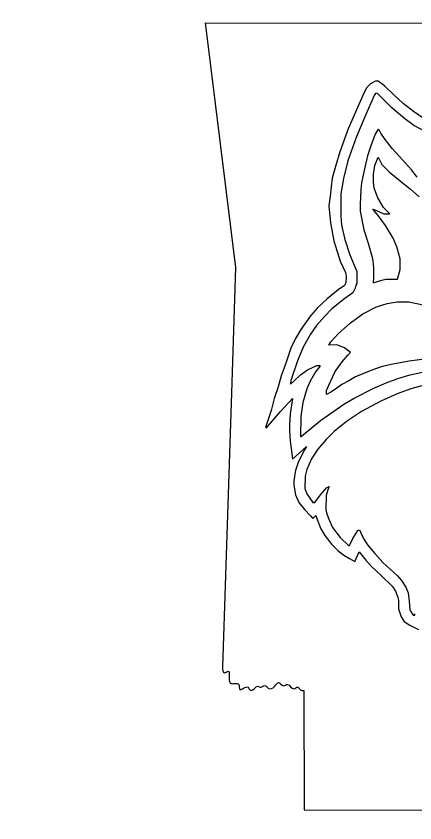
# Model space of a CAD drawing. Extents: x 1377389 to 1380723, y 1168351 to 1170484.
# Drawn here: x 1379072.52 to 1379081.4, y 1170291.26 to 1170309.24 of the extents above; entities that cross this region are included whole.
import ezdxf

# ---------------------------------------------------------------- set-up
doc = ezdxf.new("R2010")
doc.units = 0
doc.layers.add('B_Text', color=7, linetype='Continuous')
doc.layers.add('Default', color=7, linetype='Continuous')

msp = doc.modelspace()

# ---------------------------------------------------------------- linework, layer by layer
at = {"layer": 'B_Text'}
for p, q in [((1379080.326, 1170307.65), (1379080.265, 1170307.544)), ((1379080.411, 1170307.738), (1379080.326, 1170307.65)), ((1379080.519, 1170307.797), (1379080.411, 1170307.738)), ((1379080.58, 1170307.792), (1379080.519, 1170307.797)), ((1379080.723, 1170307.692), (1379080.58, 1170307.792)), ((1379080.93, 1170307.493), (1379080.723, 1170307.692)), ((1379080.265, 1170307.544), (1379080.177, 1170307.343)), ((1379080.499, 1170307.491), (1379080.284, 1170306.999)), ((1379080.53, 1170307.525), (1379080.499, 1170307.491)), ((1379080.566, 1170307.522), (1379080.53, 1170307.525)), ((1379080.882, 1170307.2), (1379080.566, 1170307.522)), ((1379081.136, 1170307.294), (1379080.93, 1170307.493)), ((1379080.177, 1170307.343), (1379079.909, 1170306.731)), ((1379081.362, 1170307.117), (1379081.136, 1170307.294)), ((1379081.169, 1170306.959), (1379080.882, 1170307.2)), ((1379081.602, 1170306.959), (1379081.362, 1170307.117)), ((1379080.284, 1170306.999), (1379080.086, 1170306.543)), ((1379081.374, 1170306.81), (1379081.169, 1170306.959)), ((1379079.909, 1170306.731), (1379079.723, 1170306.219)), ((1379081.672, 1170306.65), (1379081.374, 1170306.81)), ((1379080.086, 1170306.543), (1379079.906, 1170306.022)), ((1379079.723, 1170306.219), (1379079.631, 1170305.894)), ((1379079.906, 1170306.022), (1379079.809, 1170305.629)), ((1379079.631, 1170305.894), (1379079.558, 1170305.633)), ((1379079.558, 1170305.633), (1379079.534, 1170305.439)), ((1379079.809, 1170305.629), (1379079.746, 1170305.281)), ((1379079.534, 1170305.439), (1379079.508, 1170305.229)), ((1379079.508, 1170305.229), (1379079.483, 1170305.02)), ((1379079.746, 1170305.281), (1379079.746, 1170304.79)), ((1379079.483, 1170305.02), (1379079.515, 1170304.64)), ((1379079.746, 1170304.79), (1379079.765, 1170304.589)), ((1379079.515, 1170304.64), (1379079.592, 1170304.239)), ((1379079.765, 1170304.589), (1379079.84, 1170304.263)), ((1379079.592, 1170304.239), (1379079.734, 1170303.781)), ((1379079.84, 1170304.263), (1379079.947, 1170303.924)), ((1379079.947, 1170303.924), (1379080.101, 1170303.554)), ((1379079.734, 1170303.781), (1379079.848, 1170303.533)), ((1379079.848, 1170303.533), (1379079.865, 1170303.442)), ((1379080.101, 1170303.554), (1379080.102, 1170303.289)), ((1379079.865, 1170303.442), (1379079.862, 1170303.301)), ((1379079.685, 1170303.142), (1379079.444, 1170302.941)), ((1379079.827, 1170303.242), (1379079.685, 1170303.142)), ((1379079.862, 1170303.301), (1379079.827, 1170303.242)), ((1379080.064, 1170303.182), (1379080.012, 1170303.078)), ((1379080.085, 1170303.25), (1379080.064, 1170303.182)), ((1379080.102, 1170303.289), (1379080.085, 1170303.25)), ((1379080.012, 1170303.078), (1379079.838, 1170302.949)), ((1379079.444, 1170302.941), (1379079.229, 1170302.745)), ((1379079.838, 1170302.949), (1379079.55, 1170302.723)), ((1379080.541, 1170302.763), (1379080.779, 1170302.841)), ((1379080.779, 1170302.841), (1379081.001, 1170302.876)), ((1379081.001, 1170302.876), (1379081.262, 1170302.877)), ((1379081.262, 1170302.877), (1379081.582, 1170302.812)), ((1379079.229, 1170302.745), (1379079.074, 1170302.563)), ((1379079.55, 1170302.723), (1379079.384, 1170302.553)), ((1379079.96, 1170302.41), (1379080.237, 1170302.609)), ((1379080.237, 1170302.609), (1379080.541, 1170302.763)), ((1379079.074, 1170302.563), (1379078.86, 1170302.263)), ((1379079.384, 1170302.553), (1379079.204, 1170302.351)), ((1379078.86, 1170302.263), (1379078.74, 1170302.057)), ((1379079.204, 1170302.351), (1379079.071, 1170302.154)), ((1379079.691, 1170302.164), (1379079.96, 1170302.41)), ((1379078.74, 1170302.057), (1379078.638, 1170301.841)), ((1379079.071, 1170302.154), (1379078.91, 1170301.867)), ((1379079.525, 1170301.982), (1379079.691, 1170302.164)), ((1379079.478, 1170301.91), (1379079.525, 1170301.982)), ((1379079.66, 1170301.918), (1379079.478, 1170301.91)), ((1379079.828, 1170301.849), (1379079.66, 1170301.918)), ((1379078.638, 1170301.841), (1379078.575, 1170301.665)), ((1379078.91, 1170301.867), (1379078.785, 1170301.563)), ((1379079.961, 1170301.749), (1379079.828, 1170301.849)), ((1379079.904, 1170301.686), (1379079.961, 1170301.749)), ((1379078.575, 1170301.665), (1379078.505, 1170301.469)), ((1379078.785, 1170301.563), (1379078.638, 1170301.125)), ((1379079.624, 1170301.325), (1379079.774, 1170301.539)), ((1379079.774, 1170301.539), (1379079.904, 1170301.686)), ((1379081.267, 1170301.556), (1379080.903, 1170301.491)), ((1379081.607, 1170301.602), (1379081.267, 1170301.556)), ((1379078.505, 1170301.469), (1379078.419, 1170301.23)), ((1379078.846, 1170301.252), (1379079.008, 1170301.358)), ((1379079.008, 1170301.358), (1379079.21, 1170301.458)), ((1379079.282, 1170301.436), (1379079.182, 1170301.314)), ((1379079.21, 1170301.458), (1379079.282, 1170301.458)), ((1379079.282, 1170301.458), (1379079.282, 1170301.436)), ((1379080.434, 1170301.355), (1379080.236, 1170301.27)), ((1379080.671, 1170301.434), (1379080.434, 1170301.355)), ((1379080.903, 1170301.491), (1379080.671, 1170301.434)), ((1379078.419, 1170301.23), (1379078.353, 1170300.984)), ((1379078.706, 1170301.118), (1379078.846, 1170301.252)), ((1379079.182, 1170301.314), (1379079.063, 1170301.106)), ((1379079.516, 1170301.101), (1379079.624, 1170301.325)), ((1379080.077, 1170301.202), (1379079.925, 1170301.118)), ((1379080.236, 1170301.27), (1379080.077, 1170301.202)), ((1379080.755, 1170301.069), (1379081.014, 1170301.165)), ((1379081.014, 1170301.165), (1379081.264, 1170301.241)), ((1379081.264, 1170301.241), (1379081.556, 1170301.311)), ((1379078.353, 1170300.984), (1379078.266, 1170300.723)), ((1379078.638, 1170301.125), (1379078.625, 1170301.04)), ((1379078.625, 1170301.04), (1379078.706, 1170301.118)), ((1379079.063, 1170301.106), (1379078.99, 1170300.937)), ((1379079.432, 1170300.899), (1379079.516, 1170301.101)), ((1379079.773, 1170301.034), (1379079.656, 1170300.954)), ((1379079.925, 1170301.118), (1379079.773, 1170301.034)), ((1379080.482, 1170300.951), (1379080.755, 1170301.069)), ((1379081.602, 1170301.023), (1379081.308, 1170300.936)), ((1379078.99, 1170300.937), (1379078.9, 1170300.633)), ((1379079.425, 1170300.809), (1379079.432, 1170300.899)), ((1379079.54, 1170300.874), (1379079.425, 1170300.809)), ((1379079.656, 1170300.954), (1379079.54, 1170300.874)), ((1379080.043, 1170300.731), (1379080.482, 1170300.951)), ((1379081, 1170300.823), (1379080.64, 1170300.664)), ((1379081.308, 1170300.936), (1379081, 1170300.823)), ((1379078.266, 1170300.723), (1379078.196, 1170300.458)), ((1379078.404, 1170300.431), (1379078.672, 1170300.721)), ((1379078.672, 1170300.721), (1379078.619, 1170300.383)), ((1379078.9, 1170300.633), (1379078.856, 1170300.319)), ((1379079.815, 1170300.593), (1379080.043, 1170300.731)), ((1379080.64, 1170300.664), (1379080.21, 1170300.433)), ((1379078.196, 1170300.458), (1379078.069, 1170300.074)), ((1379079.297, 1170300.234), (1379079.595, 1170300.441)), ((1379079.595, 1170300.441), (1379079.815, 1170300.593)), ((1379078.094, 1170300.066), (1379078.404, 1170300.431)), ((1379078.619, 1170300.383), (1379078.601, 1170300.138)), ((1379078.856, 1170300.319), (1379078.852, 1170299.875)), ((1379080.21, 1170300.433), (1379079.898, 1170300.227)), ((1379078.601, 1170300.138), (1379078.604, 1170300.012)), ((1379079.082, 1170300.056), (1379079.297, 1170300.234)), ((1379079.898, 1170300.227), (1379079.607, 1170299.993)), ((1379078.069, 1170300.074), (1379078.094, 1170300.066)), ((1379078.604, 1170300.012), (1379078.621, 1170299.773)), ((1379078.863, 1170299.874), (1379078.96, 1170299.955)), ((1379078.96, 1170299.955), (1379079.082, 1170300.056)), ((1379079.607, 1170299.993), (1379079.419, 1170299.809)), ((1379078.621, 1170299.773), (1379078.657, 1170299.499)), ((1379078.852, 1170299.875), (1379078.863, 1170299.874)), ((1379079.419, 1170299.809), (1379079.236, 1170299.594)), ((1379078.673, 1170299.371), (1379078.982, 1170299.656)), ((1379078.929, 1170299.564), (1379078.802, 1170299.315)), ((1379078.982, 1170299.656), (1379078.929, 1170299.564)), ((1379079.236, 1170299.594), (1379079.095, 1170299.379)), ((1379078.657, 1170299.499), (1379078.673, 1170299.371)), ((1379079.095, 1170299.379), (1379078.992, 1170299.143)), ((1379078.802, 1170299.315), (1379078.738, 1170299.118)), ((1379078.738, 1170299.118), (1379078.715, 1170298.983)), ((1379078.992, 1170299.143), (1379078.952, 1170298.989)), ((1379078.715, 1170298.983), (1379078.699, 1170298.888)), ((1379078.699, 1170298.888), (1379078.702, 1170298.791)), ((1379078.952, 1170298.989), (1379078.949, 1170298.716)), ((1379078.702, 1170298.791), (1379078.738, 1170298.579)), ((1379078.949, 1170298.716), (1379078.992, 1170298.599)), ((1379079.293, 1170298.578), (1379079.432, 1170298.732)), ((1379079.459, 1170298.685), (1379079.418, 1170298.562)), ((1379079.432, 1170298.732), (1379079.484, 1170298.763)), ((1379079.484, 1170298.763), (1379079.459, 1170298.685)), ((1379078.738, 1170298.579), (1379078.815, 1170298.401)), ((1379078.992, 1170298.599), (1379079.125, 1170298.402)), ((1379079.165, 1170298.402), (1379079.293, 1170298.578)), ((1379079.418, 1170298.562), (1379079.415, 1170298.247)), ((1379078.815, 1170298.401), (1379078.938, 1170298.25)), ((1379079.125, 1170298.402), (1379079.165, 1170298.402)), ((1379078.938, 1170298.25), (1379079.069, 1170298.108)), ((1379079.069, 1170298.108), (1379079.122, 1170298.05)), ((1379079.122, 1170298.05), (1379079.192, 1170298.114)), ((1379079.192, 1170298.114), (1379079.224, 1170298.025)), ((1379079.415, 1170298.247), (1379079.432, 1170298.171)), ((1379079.432, 1170298.171), (1379079.479, 1170298.031)), ((1379079.224, 1170298.025), (1379079.299, 1170297.818)), ((1379079.479, 1170298.031), (1379079.562, 1170297.85)), ((1379079.299, 1170297.818), (1379079.392, 1170297.666)), ((1379079.562, 1170297.85), (1379079.732, 1170297.621)), ((1379080.018, 1170297.601), (1379080.127, 1170297.777)), ((1379080.127, 1170297.777), (1379080.162, 1170297.794)), ((1379080.162, 1170297.794), (1379080.194, 1170297.726)), ((1379079.392, 1170297.666), (1379079.544, 1170297.472)), ((1379079.732, 1170297.621), (1379079.918, 1170297.448)), ((1379079.941, 1170297.446), (1379080.018, 1170297.601)), ((1379080.194, 1170297.726), (1379080.258, 1170297.589)), ((1379080.258, 1170297.589), (1379080.341, 1170297.462)), ((1379079.544, 1170297.472), (1379079.679, 1170297.335)), ((1379079.918, 1170297.448), (1379079.941, 1170297.446)), ((1379080.341, 1170297.462), (1379080.501, 1170297.266)), ((1379079.679, 1170297.335), (1379079.815, 1170297.233)), ((1379079.815, 1170297.233), (1379079.943, 1170297.157)), ((1379080.056, 1170297.089), (1379080.156, 1170297.304)), ((1379080.156, 1170297.304), (1379080.302, 1170297.117)), ((1379080.501, 1170297.266), (1379080.686, 1170297.067)), ((1379079.943, 1170297.157), (1379080.056, 1170297.089)), ((1379080.302, 1170297.117), (1379080.432, 1170296.975)), ((1379080.686, 1170297.067), (1379081.011, 1170296.77)), ((1379080.432, 1170296.975), (1379080.639, 1170296.784)), ((1379080.639, 1170296.784), (1379080.897, 1170296.534)), ((1379081.011, 1170296.77), (1379081.097, 1170296.666)), ((1379081.097, 1170296.666), (1379081.191, 1170296.518)), ((1379080.897, 1170296.534), (1379080.968, 1170296.426)), ((1379081.191, 1170296.518), (1379081.247, 1170296.388)), ((1379080.968, 1170296.426), (1379081.017, 1170296.293)), ((1379081.247, 1170296.388), (1379081.266, 1170296.208)), ((1379081.017, 1170296.293), (1379081.03, 1170296.218)), ((1379081.03, 1170296.218), (1379081.031, 1170296.033)), ((1379081.266, 1170296.208), (1379081.286, 1170296.014)), ((1379081.031, 1170296.033), (1379081.087, 1170295.857)), ((1379081.286, 1170296.014), (1379081.295, 1170295.981)), ((1379081.295, 1170295.981), (1379081.36, 1170295.897)), ((1379081.087, 1170295.857), (1379081.156, 1170295.753)), ((1379081.36, 1170295.897), (1379081.393, 1170295.892)), ((1379081.393, 1170295.892), (1379081.398, 1170295.925)), ((1379081.156, 1170295.753), (1379081.281, 1170295.668)), ((1379081.281, 1170295.668), (1379081.477, 1170295.577))]:
    msp.add_line(p, q, dxfattribs=at)
msp.add_lwpolyline([(1379081.448, 1170305.653), (1379081.32, 1170305.818), (1379081.123, 1170306.039), (1379080.901, 1170306.288), (1379080.734, 1170306.493), (1379080.639, 1170306.634), (1379080.607, 1170306.695), (1379080.578, 1170306.725), (1379080.515, 1170306.611), (1379080.414, 1170306.351), (1379080.344, 1170306.128), (1379080.293, 1170305.934), (1379080.252, 1170305.739), (1379080.208, 1170305.532), (1379080.193, 1170305.377), (1379080.177, 1170305.046), (1379080.177, 1170304.901), (1379080.256, 1170304.482), (1379080.353, 1170304.186), (1379080.449, 1170303.844), (1379080.473, 1170303.634), (1379080.474, 1170303.406), (1379080.468, 1170303.298), (1379080.662, 1170303.358), (1379080.747, 1170303.379), (1379081.01, 1170303.382), (1379081.071, 1170303.594), (1379081.072, 1170303.838), (1379080.992, 1170304.1), (1379080.913, 1170304.294), (1379080.74, 1170304.576), (1379080.576, 1170304.798), (1379080.459, 1170304.939), (1379080.491, 1170304.935), (1379080.702, 1170304.836), (1379080.84, 1170304.836), (1379080.698, 1170304.98), (1379080.57, 1170305.195), (1379080.49, 1170305.411), (1379080.474, 1170305.55), (1379080.475, 1170305.72), (1379080.503, 1170305.912), (1379080.582, 1170306.104), (1379080.661, 1170305.938), (1379080.833, 1170305.765), (1379081.072, 1170305.572), (1379081.298, 1170305.39), (1379081.488, 1170305.219)], dxfattribs=at)
at = {"layer": 'Default'}
for points in [[(1379076.727, 1170309.093), (1379082.03, 1170309.09), (1379086.688, 1170309.101), (1379092.179, 1170309.183), (1379094.723, 1170309.244)], [(1379076.727, 1170309.093), (1379077.405, 1170303.639), (1379077.312, 1170300.846)], [(1379077.312, 1170300.846), (1379077.112, 1170294.74)], [(1379078.925, 1170294.218), (1379078.932, 1170291.558), (1379090.956, 1170291.54)]]:
    msp.add_lwpolyline(points, dxfattribs=at)
msp.add_spline([(1379077.112, 1170294.74), (1379077.156, 1170294.612), (1379077.235, 1170294.643), (1379077.283, 1170294.385), (1379077.381, 1170294.368), (1379077.477, 1170294.35), (1379077.496, 1170294.239), (1379077.682, 1170294.288), (1379077.719, 1170294.229), (1379077.785, 1170294.228), (1379077.898, 1170294.31), (1379077.966, 1170294.287), (1379078.056, 1170294.328), (1379078.13, 1170294.268), (1379078.28, 1170294.308), (1379078.366, 1170294.394), (1379078.472, 1170294.322), (1379078.562, 1170294.351), (1379078.698, 1170294.253), (1379078.79, 1170294.292), (1379078.84, 1170294.234), (1379078.925, 1170294.218)], degree=3, dxfattribs=at)

# ---------------------------------------------------------------- texts
msp.add_text('PINEY CREEK', height=90.06868, dxfattribs=at).set_placement((1378748.023, 1170200.255))

doc.saveas('drawing.dxf')
